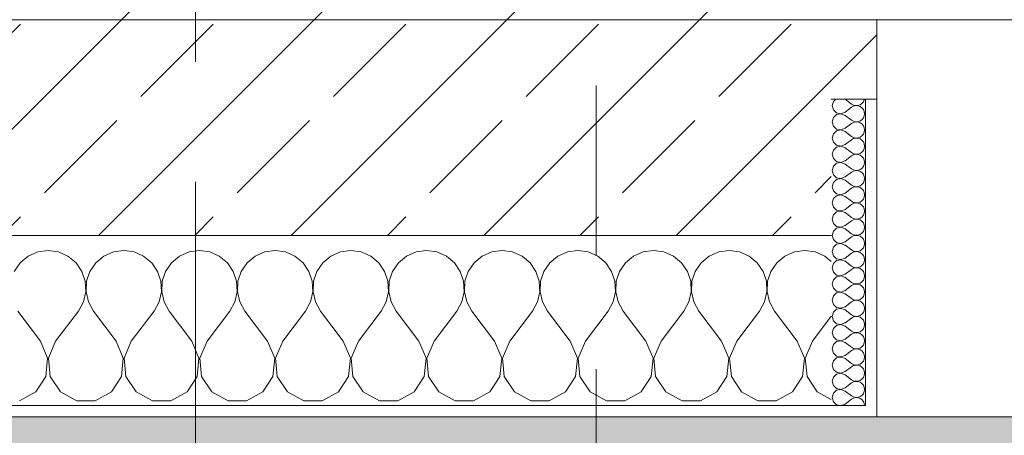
# Model space of a CAD drawing. Header units: metres. Extents: x -3.6 to 84.5, y -11 to 16.8.
# Tile 340 of 389: x 57.975 to 58.842, y -0.171 to 0.195. Entities that reach past the tile are written whole.
import ezdxf

# ---------------------------------------------------------------- set-up
doc = ezdxf.new("R2010")
doc.units = ezdxf.units.M
doc.header["$MEASUREMENT"] = 0
doc.linetypes.add('Schnittlinie', pattern=[0.3, 0.15, -0.075, 0, -0.075])
doc.linetypes.add('Strichlinie doppelt', pattern=[0.546806, 0.264583, -0.105833, 0.070556, -0.105833])
for name, color, linetype in [('203 - Marker.Schnitt - Ausbaudetail SA', 7, 'Continuous'), ('302 - Elemente.Schraffur', 7, 'Continuous'), ('451 - Universal.Achsen Raster', 7, 'Continuous'), ('604 - Struktur.Wand Aussen', 7, 'Continuous'), ('Neubau_653 - Abdeckung.TB Verkofferung', 7, 'Continuous')]:
    doc.layers.add(name, color=color, linetype=linetype)
pattern_1 = [(0, (0, 0), (0, 0.08660254), [0, -0.05]), (0, (0.025, 0.0433), (0, 0.08660254), [0, -0.05])]

# ---------------------------------------------------------------- blocks, each defined once
blk = doc.blocks.new('*X103')
at = {"layer": '604 - Struktur.Wand Aussen', "color": 7, "linetype": 'Continuous', "lineweight": 5}
for p, q in [((58, -0.00833), (57.99089, -0.0096)), ((58.00911, -0.0096), (58, -0.00833)), ((58.06667, -0.00833), (58.05756, -0.0096)), ((58.07578, -0.0096), (58.06667, -0.00833)), ((58.13333, -0.00833), (58.12422, -0.0096)), ((58.14244, -0.0096), (58.13333, -0.00833)), ((58.2, -0.00833), (58.19089, -0.0096)), ((58.20911, -0.0096), (58.2, -0.00833)), ((58.26667, -0.00833), (58.25756, -0.0096)), ((58.27578, -0.0096), (58.26667, -0.00833)), ((58.33333, -0.00833), (58.32422, -0.0096)), ((58.34244, -0.0096), (58.33333, -0.00833)), ((58.4, -0.00833), (58.39089, -0.0096)), ((58.40911, -0.0096), (58.4, -0.00833)), ((58.46667, -0.00833), (58.45756, -0.0096)), ((58.47578, -0.0096), (58.46667, -0.00833)), ((58.53333, -0.00833), (58.52422, -0.0096)), ((58.54244, -0.0096), (58.53333, -0.00833)), ((58.6, -0.00833), (58.59089, -0.0096)), ((58.60911, -0.0096), (58.6, -0.00833)), ((58.66667, -0.00833), (58.65756, -0.0096)), ((58.67578, -0.0096), (58.66667, -0.00833)), ((57.98248, -0.01331), (57.97539, -0.01918)), ((57.99089, -0.0096), (57.98248, -0.01331)), ((58.01752, -0.01331), (58.00911, -0.0096)), ((58.02461, -0.01918), (58.01752, -0.01331)), ((58.04914, -0.01331), (58.04206, -0.01918)), ((58.05756, -0.0096), (58.04914, -0.01331)), ((58.08419, -0.01331), (58.07578, -0.0096)), ((58.09127, -0.01918), (58.08419, -0.01331)), ((58.11581, -0.01331), (58.10873, -0.01918)), ((58.12422, -0.0096), (58.11581, -0.01331)), ((58.15086, -0.01331), (58.14244, -0.0096)), ((58.15794, -0.01918), (58.15086, -0.01331)), ((58.18248, -0.01331), (58.17539, -0.01918)), ((58.19089, -0.0096), (58.18248, -0.01331)), ((58.21752, -0.01331), (58.20911, -0.0096)), ((58.22461, -0.01918), (58.21752, -0.01331)), ((58.24914, -0.01331), (58.24206, -0.01918)), ((58.25756, -0.0096), (58.24914, -0.01331)), ((58.28419, -0.01331), (58.27578, -0.0096)), ((58.29127, -0.01918), (58.28419, -0.01331)), ((58.31581, -0.01331), (58.30873, -0.01918)), ((58.32422, -0.0096), (58.31581, -0.01331)), ((58.35086, -0.01331), (58.34244, -0.0096)), ((58.35794, -0.01918), (58.35086, -0.01331)), ((58.38248, -0.01331), (58.37539, -0.01918)), ((58.39089, -0.0096), (58.38248, -0.01331)), ((58.41752, -0.01331), (58.40911, -0.0096)), ((58.42461, -0.01918), (58.41752, -0.01331)), ((58.44914, -0.01331), (58.44206, -0.01918)), ((58.45756, -0.0096), (58.44914, -0.01331)), ((58.48419, -0.01331), (58.47578, -0.0096)), ((58.49127, -0.01918), (58.48419, -0.01331)), ((58.51581, -0.01331), (58.50873, -0.01918)), ((58.52422, -0.0096), (58.51581, -0.01331)), ((58.55086, -0.01331), (58.54244, -0.0096)), ((58.55794, -0.01918), (58.55086, -0.01331)), ((58.58248, -0.01331), (58.57539, -0.01918)), ((58.59089, -0.0096), (58.58248, -0.01331)), ((58.61752, -0.01331), (58.60911, -0.0096)), ((58.62461, -0.01918), (58.61752, -0.01331)), ((58.64914, -0.01331), (58.64206, -0.01918)), ((58.65756, -0.0096), (58.64914, -0.01331)), ((58.68419, -0.01331), (58.67578, -0.0096)), ((58.69, -0.01813), (58.68419, -0.01331)), ((57.97539, -0.01918), (57.97019, -0.02676)), ((58.02981, -0.02676), (58.02461, -0.01918)), ((58.04206, -0.01918), (58.03685, -0.02676)), ((58.09648, -0.02676), (58.09127, -0.01918)), ((58.10873, -0.01918), (58.10352, -0.02676)), ((58.16315, -0.02676), (58.15794, -0.01918)), ((58.17539, -0.01918), (58.17019, -0.02676)), ((58.22981, -0.02676), (58.22461, -0.01918)), ((58.24206, -0.01918), (58.23685, -0.02676)), ((58.29648, -0.02676), (58.29127, -0.01918)), ((58.30873, -0.01918), (58.30352, -0.02676)), ((58.36315, -0.02676), (58.35794, -0.01918)), ((58.37539, -0.01918), (58.37019, -0.02676)), ((58.42981, -0.02676), (58.42461, -0.01918)), ((58.44206, -0.01918), (58.43685, -0.02676)), ((58.49648, -0.02676), (58.49127, -0.01918)), ((58.50873, -0.01918), (58.50352, -0.02676)), ((58.56315, -0.02676), (58.55794, -0.01918)), ((58.57539, -0.01918), (58.57019, -0.02676)), ((58.62981, -0.02676), (58.62461, -0.01918)), ((58.64206, -0.01918), (58.63685, -0.02676)), ((58.03275, -0.03547), (58.02981, -0.02676)), ((58.03685, -0.02676), (58.03391, -0.03547)), ((58.09942, -0.03547), (58.09648, -0.02676)), ((58.10352, -0.02676), (58.10058, -0.03547)), ((58.16609, -0.03547), (58.16315, -0.02676)), ((58.17019, -0.02676), (58.16725, -0.03547)), ((58.23275, -0.03547), (58.22981, -0.02676)), ((58.23685, -0.02676), (58.23391, -0.03547)), ((58.29942, -0.03547), (58.29648, -0.02676)), ((58.30352, -0.02676), (58.30058, -0.03547)), ((58.36609, -0.03547), (58.36315, -0.02676)), ((58.37019, -0.02676), (58.36725, -0.03547)), ((58.43275, -0.03547), (58.42981, -0.02676)), ((58.43685, -0.02676), (58.43391, -0.03547)), ((58.49942, -0.03547), (58.49648, -0.02676)), ((58.50352, -0.02676), (58.50058, -0.03547)), ((58.56609, -0.03547), (58.56315, -0.02676)), ((58.57019, -0.02676), (58.56725, -0.03547)), ((58.63275, -0.03547), (58.62981, -0.02676)), ((58.63685, -0.02676), (58.63391, -0.03547)), ((58.0332, -0.04466), (58.03275, -0.03547)), ((58.03391, -0.03547), (58.03347, -0.04466)), ((58.09987, -0.04466), (58.09942, -0.03547)), ((58.10058, -0.03547), (58.10013, -0.04466)), ((58.16653, -0.04466), (58.16609, -0.03547)), ((58.16725, -0.03547), (58.1668, -0.04466)), ((58.2332, -0.04466), (58.23275, -0.03547)), ((58.23391, -0.03547), (58.23347, -0.04466)), ((58.29987, -0.04466), (58.29942, -0.03547)), ((58.30058, -0.03547), (58.30013, -0.04466)), ((58.36653, -0.04466), (58.36609, -0.03547)), ((58.36725, -0.03547), (58.3668, -0.04466)), ((58.4332, -0.04466), (58.43275, -0.03547)), ((58.43391, -0.03547), (58.43347, -0.04466)), ((58.49987, -0.04466), (58.49942, -0.03547)), ((58.50058, -0.03547), (58.50013, -0.04466)), ((58.56653, -0.04466), (58.56609, -0.03547)), ((58.56725, -0.03547), (58.5668, -0.04466)), ((58.6332, -0.04466), (58.63275, -0.03547)), ((58.63391, -0.03547), (58.63347, -0.04466)), ((58.03112, -0.05362), (58.0332, -0.04466)), ((58.03347, -0.04466), (58.03555, -0.05362)), ((58.09778, -0.05362), (58.09987, -0.04466)), ((58.10013, -0.04466), (58.10222, -0.05362)), ((58.16445, -0.05362), (58.16653, -0.04466)), ((58.1668, -0.04466), (58.16888, -0.05362)), ((58.23112, -0.05362), (58.2332, -0.04466)), ((58.23347, -0.04466), (58.23555, -0.05362)), ((58.29778, -0.05362), (58.29987, -0.04466)), ((58.30013, -0.04466), (58.30222, -0.05362)), ((58.36445, -0.05362), (58.36653, -0.04466)), ((58.3668, -0.04466), (58.36888, -0.05362)), ((58.43112, -0.05362), (58.4332, -0.04466)), ((58.43347, -0.04466), (58.43555, -0.05362)), ((58.49778, -0.05362), (58.49987, -0.04466)), ((58.50013, -0.04466), (58.50222, -0.05362)), ((58.56445, -0.05362), (58.56653, -0.04466)), ((58.5668, -0.04466), (58.56888, -0.05362)), ((58.63112, -0.05362), (58.6332, -0.04466)), ((58.63347, -0.04466), (58.63555, -0.05362)), ((58.02667, -0.06167), (58.03112, -0.05362)), ((58.03555, -0.05362), (58.04, -0.06167)), ((58.09333, -0.06167), (58.09778, -0.05362)), ((58.10222, -0.05362), (58.10667, -0.06167)), ((58.16, -0.06167), (58.16445, -0.05362)), ((58.16888, -0.05362), (58.17333, -0.06167)), ((58.22667, -0.06167), (58.23112, -0.05362)), ((58.23555, -0.05362), (58.24, -0.06167)), ((58.29333, -0.06167), (58.29778, -0.05362)), ((58.30222, -0.05362), (58.30667, -0.06167)), ((58.36, -0.06167), (58.36445, -0.05362)), ((58.36888, -0.05362), (58.37333, -0.06167)), ((58.42667, -0.06167), (58.43112, -0.05362)), ((58.43555, -0.05362), (58.44, -0.06167)), ((58.49333, -0.06167), (58.49778, -0.05362)), ((58.50222, -0.05362), (58.50667, -0.06167)), ((58.56, -0.06167), (58.56445, -0.05362)), ((58.56888, -0.05362), (58.57333, -0.06167)), ((58.62667, -0.06167), (58.63112, -0.05362)), ((58.63555, -0.05362), (58.64, -0.06167)), ((57.99333, -0.08833), (57.97333, -0.06167)), ((58.00667, -0.08833), (58.02667, -0.06167)), ((58.06, -0.08833), (58.04, -0.06167)), ((58.07333, -0.08833), (58.09333, -0.06167)), ((58.12667, -0.08833), (58.10667, -0.06167)), ((58.14, -0.08833), (58.16, -0.06167)), ((58.19333, -0.08833), (58.17333, -0.06167)), ((58.20667, -0.08833), (58.22667, -0.06167)), ((58.26, -0.08833), (58.24, -0.06167)), ((58.27333, -0.08833), (58.29333, -0.06167)), ((58.32667, -0.08833), (58.30667, -0.06167)), ((58.34, -0.08833), (58.36, -0.06167)), ((58.39333, -0.08833), (58.37333, -0.06167)), ((58.40667, -0.08833), (58.42667, -0.06167)), ((58.46, -0.08833), (58.44, -0.06167)), ((58.47333, -0.08833), (58.49333, -0.06167)), ((58.52667, -0.08833), (58.50667, -0.06167)), ((58.54, -0.08833), (58.56, -0.06167)), ((58.59333, -0.08833), (58.57333, -0.06167)), ((58.60667, -0.08833), (58.62667, -0.06167)), ((58.66, -0.08833), (58.64, -0.06167)), ((58.67333, -0.08833), (58.69, -0.06611)), ((57.99962, -0.1033), (57.99333, -0.08833)), ((58.00667, -0.08833), (58.00038, -0.1033)), ((58.06629, -0.1033), (58.06, -0.08833)), ((58.07333, -0.08833), (58.06705, -0.1033)), ((58.13295, -0.1033), (58.12667, -0.08833)), ((58.14, -0.08833), (58.13371, -0.1033)), ((58.19962, -0.1033), (58.19333, -0.08833)), ((58.20667, -0.08833), (58.20038, -0.1033)), ((58.26629, -0.1033), (58.26, -0.08833)), ((58.27333, -0.08833), (58.26705, -0.1033)), ((58.33295, -0.1033), (58.32667, -0.08833)), ((58.34, -0.08833), (58.33371, -0.1033)), ((58.39962, -0.1033), (58.39333, -0.08833)), ((58.40667, -0.08833), (58.40038, -0.1033)), ((58.46629, -0.1033), (58.46, -0.08833)), ((58.47333, -0.08833), (58.46705, -0.1033)), ((58.53295, -0.1033), (58.52667, -0.08833)), ((58.54, -0.08833), (58.53371, -0.1033)), ((58.59962, -0.1033), (58.59333, -0.08833)), ((58.60667, -0.08833), (58.60038, -0.1033)), ((58.66629, -0.1033), (58.66, -0.08833)), ((58.67333, -0.08833), (58.66705, -0.1033)), ((57.99808, -0.11947), (57.99962, -0.1033)), ((58.00038, -0.1033), (58.00192, -0.11947)), ((58.06475, -0.11947), (58.06629, -0.1033)), ((58.06705, -0.1033), (58.06858, -0.11947)), ((58.13142, -0.11947), (58.13295, -0.1033)), ((58.13371, -0.1033), (58.13525, -0.11947)), ((58.19808, -0.11947), (58.19962, -0.1033)), ((58.20038, -0.1033), (58.20192, -0.11947)), ((58.26475, -0.11947), (58.26629, -0.1033)), ((58.26705, -0.1033), (58.26858, -0.11947)), ((58.33142, -0.11947), (58.33295, -0.1033)), ((58.33371, -0.1033), (58.33525, -0.11947)), ((58.39808, -0.11947), (58.39962, -0.1033)), ((58.40038, -0.1033), (58.40192, -0.11947)), ((58.46475, -0.11947), (58.46629, -0.1033)), ((58.46705, -0.1033), (58.46858, -0.11947)), ((58.53142, -0.11947), (58.53295, -0.1033)), ((58.53371, -0.1033), (58.53525, -0.11947)), ((58.59808, -0.11947), (58.59962, -0.1033)), ((58.60038, -0.1033), (58.60192, -0.11947)), ((58.66475, -0.11947), (58.66629, -0.1033)), ((58.66705, -0.1033), (58.66858, -0.11947)), ((57.9891, -0.13299), (57.99808, -0.11947)), ((58.00192, -0.11947), (58.0109, -0.13299)), ((58.05576, -0.13299), (58.06475, -0.11947)), ((58.06858, -0.11947), (58.07757, -0.13299)), ((58.12243, -0.13299), (58.13142, -0.11947)), ((58.13525, -0.11947), (58.14424, -0.13299)), ((58.1891, -0.13299), (58.19808, -0.11947)), ((58.20192, -0.11947), (58.2109, -0.13299)), ((58.25576, -0.13299), (58.26475, -0.11947)), ((58.26858, -0.11947), (58.27757, -0.13299)), ((58.32243, -0.13299), (58.33142, -0.11947)), ((58.33525, -0.11947), (58.34424, -0.13299)), ((58.3891, -0.13299), (58.39808, -0.11947)), ((58.40192, -0.11947), (58.4109, -0.13299)), ((58.45576, -0.13299), (58.46475, -0.11947)), ((58.46858, -0.11947), (58.47757, -0.13299)), ((58.52243, -0.13299), (58.53142, -0.11947)), ((58.53525, -0.11947), (58.54424, -0.13299)), ((58.5891, -0.13299), (58.59808, -0.11947)), ((58.60192, -0.11947), (58.6109, -0.13299)), ((58.65576, -0.13299), (58.66475, -0.11947)), ((58.66858, -0.11947), (58.67757, -0.13299)), ((57.97479, -0.14066), (57.9891, -0.13299)), ((58.0109, -0.13299), (58.02521, -0.14066)), ((58.04145, -0.14066), (58.05576, -0.13299)), ((58.07757, -0.13299), (58.09188, -0.14066)), ((58.10812, -0.14066), (58.12243, -0.13299)), ((58.14424, -0.13299), (58.15855, -0.14066)), ((58.17479, -0.14066), (58.1891, -0.13299)), ((58.2109, -0.13299), (58.22521, -0.14066)), ((58.24145, -0.14066), (58.25576, -0.13299)), ((58.27757, -0.13299), (58.29188, -0.14066)), ((58.30812, -0.14066), (58.32243, -0.13299)), ((58.34424, -0.13299), (58.35855, -0.14066)), ((58.37479, -0.14066), (58.3891, -0.13299)), ((58.4109, -0.13299), (58.42521, -0.14066)), ((58.44145, -0.14066), (58.45576, -0.13299)), ((58.47757, -0.13299), (58.49188, -0.14066)), ((58.50812, -0.14066), (58.52243, -0.13299)), ((58.54424, -0.13299), (58.55855, -0.14066)), ((58.57479, -0.14066), (58.5891, -0.13299)), ((58.6109, -0.13299), (58.62521, -0.14066)), ((58.64145, -0.14066), (58.65576, -0.13299)), ((58.67757, -0.13299), (58.69, -0.13965)), ((58.02521, -0.14066), (58.04145, -0.14066)), ((58.09188, -0.14066), (58.10812, -0.14066)), ((58.15855, -0.14066), (58.17479, -0.14066)), ((58.22521, -0.14066), (58.24145, -0.14066)), ((58.29188, -0.14066), (58.30812, -0.14066)), ((58.35855, -0.14066), (58.37479, -0.14066)), ((58.42521, -0.14066), (58.44145, -0.14066)), ((58.49188, -0.14066), (58.50812, -0.14066)), ((58.55855, -0.14066), (58.57479, -0.14066)), ((58.62521, -0.14066), (58.64145, -0.14066))]:
    blk.add_line(p, q, dxfattribs=at)
blk = doc.blocks.new('*X132')
at = {"layer": '604 - Struktur.Wand Aussen', "color": 7, "linetype": 'Continuous', "lineweight": 5}
for p, q in [((58.69178, 0.12304), (58.69071, 0.11929)), ((58.69392, 0.125), (58.69178, 0.12304)), ((58.70214, 0.125), (58.70786, 0.12071)), ((58.71696, 0.12116), (58.71822, 0.12267)), ((58.71822, 0.12267), (58.71901, 0.12448)), ((58.71901, 0.12448), (58.71909, 0.125)), ((58.69071, 0.11929), (58.69178, 0.11553)), ((58.69178, 0.11553), (58.69466, 0.1129)), ((58.69466, 0.1129), (58.6985, 0.11217)), ((58.6985, 0.11217), (58.70214, 0.11357)), ((58.70214, 0.11357), (58.70786, 0.11786)), ((58.70786, 0.12071), (58.70958, 0.11976)), ((58.70958, 0.11881), (58.70786, 0.11786)), ((58.70958, 0.11976), (58.7115, 0.11931)), ((58.7115, 0.11926), (58.70958, 0.11881)), ((58.7115, 0.11931), (58.71347, 0.11941)), ((58.71347, 0.11916), (58.7115, 0.11926)), ((58.71347, 0.11941), (58.71534, 0.12004)), ((58.71534, 0.11853), (58.71347, 0.11916)), ((58.71534, 0.12004), (58.71696, 0.12116)), ((58.71696, 0.11742), (58.71534, 0.11853)), ((58.71822, 0.1159), (58.71696, 0.11742)), ((58.71901, 0.11409), (58.71822, 0.1159)), ((58.71929, 0.11214), (58.71901, 0.11409)), ((58.69178, 0.10876), (58.69071, 0.105)), ((58.69071, 0.105), (58.69178, 0.10124)), ((58.69466, 0.11139), (58.69178, 0.10876)), ((58.6985, 0.11211), (58.69466, 0.11139)), ((58.70214, 0.11071), (58.6985, 0.11211)), ((58.70214, 0.11071), (58.70786, 0.10643)), ((58.70786, 0.10643), (58.70958, 0.10547)), ((58.70958, 0.10453), (58.70786, 0.10357)), ((58.70958, 0.10547), (58.7115, 0.10503)), ((58.7115, 0.10497), (58.70958, 0.10453)), ((58.7115, 0.10503), (58.71347, 0.10512)), ((58.71347, 0.10488), (58.7115, 0.10497)), ((58.71347, 0.10512), (58.71534, 0.10575)), ((58.71534, 0.10425), (58.71347, 0.10488)), ((58.71534, 0.10575), (58.71696, 0.10687)), ((58.71696, 0.10313), (58.71534, 0.10425)), ((58.71696, 0.10687), (58.71822, 0.10839)), ((58.71822, 0.10839), (58.71901, 0.11019)), ((58.71901, 0.11019), (58.71929, 0.11214)), ((58.69178, 0.10124), (58.69466, 0.09861)), ((58.69466, 0.0971), (58.69178, 0.09447)), ((58.69466, 0.09861), (58.6985, 0.09789)), ((58.6985, 0.09783), (58.69466, 0.0971)), ((58.6985, 0.09789), (58.70214, 0.09929)), ((58.70214, 0.09643), (58.6985, 0.09783)), ((58.70214, 0.09929), (58.70786, 0.10357)), ((58.70214, 0.09643), (58.70786, 0.09214)), ((58.71822, 0.10161), (58.71696, 0.10313)), ((58.71901, 0.09981), (58.71822, 0.10161)), ((58.71822, 0.0941), (58.71901, 0.09591)), ((58.71929, 0.09786), (58.71901, 0.09981)), ((58.71901, 0.09591), (58.71929, 0.09786)), ((58.69178, 0.09447), (58.69071, 0.09071)), ((58.69071, 0.09071), (58.69178, 0.08696)), ((58.69178, 0.08696), (58.69466, 0.08433)), ((58.70214, 0.085), (58.70786, 0.08929)), ((58.70786, 0.09214), (58.70958, 0.09119)), ((58.70958, 0.09024), (58.70786, 0.08929)), ((58.70958, 0.09119), (58.7115, 0.09074)), ((58.7115, 0.09069), (58.70958, 0.09024)), ((58.7115, 0.09074), (58.71347, 0.09084)), ((58.71347, 0.09059), (58.7115, 0.09069)), ((58.71347, 0.09084), (58.71534, 0.09147)), ((58.71534, 0.08996), (58.71347, 0.09059)), ((58.71534, 0.09147), (58.71696, 0.09258)), ((58.71696, 0.08884), (58.71534, 0.08996)), ((58.71696, 0.09258), (58.71822, 0.0941)), ((58.71822, 0.08733), (58.71696, 0.08884)), ((58.71901, 0.08552), (58.71822, 0.08733)), ((58.69178, 0.08018), (58.69071, 0.07643)), ((58.69466, 0.08282), (58.69178, 0.08018)), ((58.69466, 0.08433), (58.6985, 0.0836)), ((58.6985, 0.08354), (58.69466, 0.08282)), ((58.6985, 0.0836), (58.70214, 0.085)), ((58.70214, 0.08214), (58.6985, 0.08354)), ((58.70214, 0.08214), (58.70786, 0.07786)), ((58.71534, 0.07718), (58.71696, 0.0783)), ((58.71696, 0.0783), (58.71822, 0.07982)), ((58.71822, 0.07982), (58.71901, 0.08162)), ((58.71929, 0.08357), (58.71901, 0.08552)), ((58.71901, 0.08162), (58.71929, 0.08357)), ((58.69071, 0.07643), (58.69178, 0.07267)), ((58.69178, 0.07267), (58.69466, 0.07004)), ((58.69466, 0.07004), (58.6985, 0.06931)), ((58.6985, 0.06931), (58.70214, 0.07071)), ((58.70214, 0.07071), (58.70786, 0.075)), ((58.70786, 0.07786), (58.70958, 0.0769)), ((58.70958, 0.07595), (58.70786, 0.075)), ((58.70958, 0.0769), (58.7115, 0.07646)), ((58.7115, 0.0764), (58.70958, 0.07595)), ((58.7115, 0.07646), (58.71347, 0.07655)), ((58.71347, 0.0763), (58.7115, 0.0764)), ((58.71347, 0.07655), (58.71534, 0.07718)), ((58.71534, 0.07567), (58.71347, 0.0763)), ((58.71696, 0.07456), (58.71534, 0.07567)), ((58.71822, 0.07304), (58.71696, 0.07456)), ((58.71901, 0.07124), (58.71822, 0.07304)), ((58.71929, 0.06929), (58.71901, 0.07124)), ((58.69178, 0.0659), (58.69071, 0.06214)), ((58.69071, 0.06214), (58.69178, 0.05839)), ((58.69466, 0.06853), (58.69178, 0.0659)), ((58.6985, 0.06926), (58.69466, 0.06853)), ((58.70214, 0.06786), (58.6985, 0.06926)), ((58.70214, 0.06786), (58.70786, 0.06357)), ((58.70786, 0.06357), (58.70958, 0.06262)), ((58.70958, 0.06167), (58.70786, 0.06071)), ((58.70958, 0.06262), (58.7115, 0.06217)), ((58.7115, 0.06211), (58.70958, 0.06167)), ((58.7115, 0.06217), (58.71347, 0.06227)), ((58.71347, 0.06202), (58.7115, 0.06211)), ((58.71347, 0.06227), (58.71534, 0.0629)), ((58.71534, 0.06139), (58.71347, 0.06202)), ((58.71534, 0.0629), (58.71696, 0.06401)), ((58.71696, 0.06027), (58.71534, 0.06139)), ((58.71696, 0.06401), (58.71822, 0.06553)), ((58.71822, 0.06553), (58.71901, 0.06733)), ((58.71901, 0.06733), (58.71929, 0.06929)), ((58.69178, 0.05839), (58.69466, 0.05575)), ((58.69466, 0.05425), (58.69178, 0.05161)), ((58.69466, 0.05575), (58.6985, 0.05503)), ((58.6985, 0.05497), (58.69466, 0.05425)), ((58.6985, 0.05503), (58.70214, 0.05643)), ((58.70214, 0.05357), (58.6985, 0.05497)), ((58.70214, 0.05643), (58.70786, 0.06071)), ((58.70214, 0.05357), (58.70786, 0.04929)), ((58.71822, 0.05876), (58.71696, 0.06027)), ((58.71901, 0.05695), (58.71822, 0.05876)), ((58.71822, 0.05124), (58.71901, 0.05305)), ((58.71929, 0.055), (58.71901, 0.05695)), ((58.71901, 0.05305), (58.71929, 0.055)), ((58.69178, 0.05161), (58.69071, 0.04786)), ((58.69071, 0.04786), (58.69178, 0.0441)), ((58.69178, 0.0441), (58.69466, 0.04147)), ((58.70214, 0.04214), (58.70786, 0.04643)), ((58.70786, 0.04929), (58.70958, 0.04833)), ((58.70958, 0.04738), (58.70786, 0.04643)), ((58.70958, 0.04833), (58.7115, 0.04789)), ((58.7115, 0.04783), (58.70958, 0.04738)), ((58.7115, 0.04789), (58.71347, 0.04798)), ((58.71347, 0.04773), (58.7115, 0.04783)), ((58.71347, 0.04798), (58.71534, 0.04861)), ((58.71534, 0.0471), (58.71347, 0.04773)), ((58.71534, 0.04861), (58.71696, 0.04973)), ((58.71696, 0.04599), (58.71534, 0.0471)), ((58.71696, 0.04973), (58.71822, 0.05124)), ((58.71822, 0.04447), (58.71696, 0.04599)), ((58.71901, 0.04267), (58.71822, 0.04447)), ((58.69178, 0.03733), (58.69071, 0.03357)), ((58.69466, 0.03996), (58.69178, 0.03733)), ((58.69466, 0.04147), (58.6985, 0.04074)), ((58.6985, 0.04069), (58.69466, 0.03996)), ((58.6985, 0.04074), (58.70214, 0.04214)), ((58.70214, 0.03929), (58.6985, 0.04069)), ((58.70214, 0.03929), (58.70786, 0.035)), ((58.70786, 0.035), (58.70958, 0.03405)), ((58.71534, 0.03433), (58.71696, 0.03544)), ((58.71696, 0.03544), (58.71822, 0.03696)), ((58.71822, 0.03696), (58.71901, 0.03876)), ((58.71929, 0.04071), (58.71901, 0.04267)), ((58.71901, 0.03876), (58.71929, 0.04071)), ((58.69071, 0.03357), (58.69178, 0.02982)), ((58.69178, 0.02982), (58.69466, 0.02718)), ((58.69466, 0.02718), (58.6985, 0.02646)), ((58.6985, 0.0264), (58.69466, 0.02567)), ((58.6985, 0.02646), (58.70214, 0.02786)), ((58.70214, 0.025), (58.6985, 0.0264)), ((58.70214, 0.02786), (58.70786, 0.03214)), ((58.70958, 0.0331), (58.70786, 0.03214)), ((58.70958, 0.03405), (58.7115, 0.0336)), ((58.7115, 0.03354), (58.70958, 0.0331)), ((58.7115, 0.0336), (58.71347, 0.0337)), ((58.71347, 0.03345), (58.7115, 0.03354)), ((58.71347, 0.0337), (58.71534, 0.03433)), ((58.71534, 0.03282), (58.71347, 0.03345)), ((58.71696, 0.0317), (58.71534, 0.03282)), ((58.71822, 0.03018), (58.71696, 0.0317)), ((58.71901, 0.02838), (58.71822, 0.03018)), ((58.71929, 0.02643), (58.71901, 0.02838)), ((58.71901, 0.02448), (58.71929, 0.02643)), ((58.69178, 0.02304), (58.69071, 0.01929)), ((58.69071, 0.01929), (58.69178, 0.01553)), ((58.69466, 0.02567), (58.69178, 0.02304)), ((58.70214, 0.025), (58.70786, 0.02071)), ((58.70214, 0.01357), (58.70786, 0.01786)), ((58.70786, 0.02071), (58.70958, 0.01976)), ((58.70958, 0.01881), (58.70786, 0.01786)), ((58.70958, 0.01976), (58.7115, 0.01931)), ((58.7115, 0.01926), (58.70958, 0.01881)), ((58.7115, 0.01931), (58.71347, 0.01941)), ((58.71347, 0.01916), (58.7115, 0.01926)), ((58.71347, 0.01941), (58.71534, 0.02004)), ((58.71534, 0.01853), (58.71347, 0.01916)), ((58.71534, 0.02004), (58.71696, 0.02116)), ((58.71696, 0.01742), (58.71534, 0.01853)), ((58.71696, 0.02116), (58.71822, 0.02267)), ((58.71822, 0.0159), (58.71696, 0.01742)), ((58.71822, 0.02267), (58.71901, 0.02448)), ((58.69178, 0.00876), (58.69071, 0.005)), ((58.69178, 0.01553), (58.69466, 0.0129)), ((58.69466, 0.01139), (58.69178, 0.00876)), ((58.69466, 0.0129), (58.6985, 0.01217)), ((58.6985, 0.01211), (58.69466, 0.01139)), ((58.6985, 0.01217), (58.70214, 0.01357)), ((58.70214, 0.01071), (58.6985, 0.01211)), ((58.70214, 0.01071), (58.70786, 0.00643)), ((58.71901, 0.01409), (58.71822, 0.0159)), ((58.71822, 0.00839), (58.71901, 0.01019)), ((58.71929, 0.01214), (58.71901, 0.01409)), ((58.71901, 0.01019), (58.71929, 0.01214)), ((58.69071, 0.005), (58.69178, 0.00124)), ((58.69178, 0.00124), (58.69466, -0.00139)), ((58.70214, -0.00071), (58.70786, 0.00357)), ((58.70786, 0.00643), (58.70958, 0.00547)), ((58.70958, 0.00453), (58.70786, 0.00357)), ((58.70958, 0.00547), (58.7115, 0.00503)), ((58.7115, 0.00497), (58.70958, 0.00453)), ((58.7115, 0.00503), (58.71347, 0.00512)), ((58.71347, 0.00488), (58.7115, 0.00497)), ((58.71347, 0.00512), (58.71534, 0.00575)), ((58.71534, 0.00425), (58.71347, 0.00488)), ((58.71534, 0.00575), (58.71696, 0.00687)), ((58.71696, 0.00313), (58.71534, 0.00425)), ((58.71696, 0.00687), (58.71822, 0.00839)), ((58.71822, 0.00161), (58.71696, 0.00313)), ((58.71901, -0.00019), (58.71822, 0.00161)), ((58.69178, -0.00553), (58.69071, -0.00929)), ((58.69466, -0.0029), (58.69178, -0.00553)), ((58.69466, -0.00139), (58.6985, -0.00211)), ((58.6985, -0.00217), (58.69466, -0.0029)), ((58.6985, -0.00211), (58.70214, -0.00071)), ((58.70214, -0.00357), (58.6985, -0.00217)), ((58.70214, -0.00357), (58.70786, -0.00786)), ((58.70786, -0.00786), (58.70958, -0.00881)), ((58.71347, -0.00916), (58.71534, -0.00853)), ((58.71534, -0.00853), (58.71696, -0.00742)), ((58.71696, -0.00742), (58.71822, -0.0059)), ((58.71822, -0.0059), (58.71901, -0.00409)), ((58.71929, -0.00214), (58.71901, -0.00019)), ((58.71901, -0.00409), (58.71929, -0.00214)), ((58.69071, -0.00929), (58.69178, -0.01304)), ((58.69178, -0.01304), (58.69466, -0.01567)), ((58.69466, -0.01718), (58.69178, -0.01982)), ((58.69466, -0.01567), (58.6985, -0.0164)), ((58.6985, -0.01646), (58.69466, -0.01718)), ((58.6985, -0.0164), (58.70214, -0.015)), ((58.70214, -0.01786), (58.6985, -0.01646)), ((58.70214, -0.015), (58.70786, -0.01071)), ((58.70958, -0.00976), (58.70786, -0.01071)), ((58.70958, -0.00881), (58.7115, -0.00926)), ((58.7115, -0.00931), (58.70958, -0.00976)), ((58.7115, -0.00926), (58.71347, -0.00916)), ((58.71347, -0.00941), (58.7115, -0.00931)), ((58.71534, -0.01004), (58.71347, -0.00941)), ((58.71696, -0.01116), (58.71534, -0.01004)), ((58.71822, -0.01267), (58.71696, -0.01116)), ((58.71901, -0.01448), (58.71822, -0.01267)), ((58.71929, -0.01643), (58.71901, -0.01448)), ((58.71901, -0.01838), (58.71929, -0.01643)), ((58.69178, -0.01982), (58.69071, -0.02357)), ((58.69071, -0.02357), (58.69178, -0.02733)), ((58.70214, -0.01786), (58.70786, -0.02214)), ((58.70214, -0.02929), (58.70786, -0.025)), ((58.70786, -0.02214), (58.70958, -0.0231)), ((58.70958, -0.02405), (58.70786, -0.025)), ((58.70958, -0.0231), (58.7115, -0.02354)), ((58.7115, -0.0236), (58.70958, -0.02405)), ((58.7115, -0.02354), (58.71347, -0.02345)), ((58.71347, -0.0237), (58.7115, -0.0236)), ((58.71347, -0.02345), (58.71534, -0.02282)), ((58.71534, -0.02433), (58.71347, -0.0237)), ((58.71534, -0.02282), (58.71696, -0.0217)), ((58.71696, -0.02544), (58.71534, -0.02433)), ((58.71696, -0.0217), (58.71822, -0.02018)), ((58.71822, -0.02696), (58.71696, -0.02544)), ((58.71822, -0.02018), (58.71901, -0.01838)), ((58.69178, -0.0341), (58.69071, -0.03786)), ((58.69178, -0.02733), (58.69466, -0.02996)), ((58.69466, -0.03147), (58.69178, -0.0341)), ((58.69466, -0.02996), (58.6985, -0.03069)), ((58.6985, -0.03074), (58.69466, -0.03147)), ((58.6985, -0.03069), (58.70214, -0.02929)), ((58.70214, -0.03214), (58.6985, -0.03074)), ((58.70214, -0.03214), (58.70786, -0.03643)), ((58.71696, -0.03599), (58.71822, -0.03447)), ((58.71901, -0.02876), (58.71822, -0.02696)), ((58.71822, -0.03447), (58.71901, -0.03267)), ((58.71929, -0.03071), (58.71901, -0.02876)), ((58.71901, -0.03267), (58.71929, -0.03071)), ((58.69071, -0.03786), (58.69178, -0.04161)), ((58.69178, -0.04161), (58.69466, -0.04425)), ((58.70214, -0.04357), (58.70786, -0.03929)), ((58.70786, -0.03643), (58.70958, -0.03738)), ((58.70958, -0.03833), (58.70786, -0.03929)), ((58.70958, -0.03738), (58.7115, -0.03783)), ((58.7115, -0.03789), (58.70958, -0.03833)), ((58.7115, -0.03783), (58.71347, -0.03773)), ((58.71347, -0.03798), (58.7115, -0.03789)), ((58.71347, -0.03773), (58.71534, -0.0371)), ((58.71534, -0.03861), (58.71347, -0.03798)), ((58.71534, -0.0371), (58.71696, -0.03599)), ((58.71696, -0.03973), (58.71534, -0.03861)), ((58.71822, -0.04124), (58.71696, -0.03973)), ((58.71901, -0.04305), (58.71822, -0.04124)), ((58.71929, -0.045), (58.71901, -0.04305)), ((58.69178, -0.04839), (58.69071, -0.05214)), ((58.69466, -0.04575), (58.69178, -0.04839)), ((58.69466, -0.04425), (58.6985, -0.04497)), ((58.6985, -0.04503), (58.69466, -0.04575)), ((58.6985, -0.04497), (58.70214, -0.04357)), ((58.70214, -0.04643), (58.6985, -0.04503)), ((58.70214, -0.04643), (58.70786, -0.05071)), ((58.70786, -0.05071), (58.70958, -0.05167)), ((58.70958, -0.05167), (58.7115, -0.05211)), ((58.7115, -0.05211), (58.71347, -0.05202)), ((58.71347, -0.05202), (58.71534, -0.05139)), ((58.71534, -0.05139), (58.71696, -0.05027)), ((58.71696, -0.05027), (58.71822, -0.04876)), ((58.71822, -0.04876), (58.71901, -0.04695)), ((58.71901, -0.04695), (58.71929, -0.045)), ((58.69071, -0.05214), (58.69178, -0.0559)), ((58.69178, -0.0559), (58.69466, -0.05853)), ((58.69466, -0.06004), (58.69178, -0.06267)), ((58.69466, -0.05853), (58.6985, -0.05926)), ((58.6985, -0.05931), (58.69466, -0.06004)), ((58.6985, -0.05926), (58.70214, -0.05786)), ((58.70214, -0.06071), (58.6985, -0.05931)), ((58.70214, -0.05786), (58.70786, -0.05357)), ((58.70214, -0.06071), (58.70786, -0.065)), ((58.70958, -0.05262), (58.70786, -0.05357)), ((58.7115, -0.05217), (58.70958, -0.05262)), ((58.71347, -0.05227), (58.7115, -0.05217)), ((58.71534, -0.0529), (58.71347, -0.05227)), ((58.71696, -0.05401), (58.71534, -0.0529)), ((58.71822, -0.05553), (58.71696, -0.05401)), ((58.71901, -0.05733), (58.71822, -0.05553)), ((58.71929, -0.05929), (58.71901, -0.05733)), ((58.71901, -0.06124), (58.71929, -0.05929)), ((58.69178, -0.06267), (58.69071, -0.06643)), ((58.69071, -0.06643), (58.69178, -0.07018)), ((58.70214, -0.07214), (58.70786, -0.06786)), ((58.70786, -0.065), (58.70958, -0.06595)), ((58.70958, -0.0669), (58.70786, -0.06786)), ((58.70958, -0.06595), (58.7115, -0.0664)), ((58.7115, -0.06646), (58.70958, -0.0669)), ((58.7115, -0.0664), (58.71347, -0.0663)), ((58.71347, -0.06655), (58.7115, -0.06646)), ((58.71347, -0.0663), (58.71534, -0.06567)), ((58.71534, -0.06718), (58.71347, -0.06655)), ((58.71534, -0.06567), (58.71696, -0.06456)), ((58.71696, -0.0683), (58.71534, -0.06718)), ((58.71696, -0.06456), (58.71822, -0.06304)), ((58.71822, -0.06982), (58.71696, -0.0683)), ((58.71822, -0.06304), (58.71901, -0.06124)), ((58.69178, -0.07696), (58.69071, -0.08071)), ((58.69178, -0.07018), (58.69466, -0.07282)), ((58.69466, -0.07433), (58.69178, -0.07696)), ((58.69466, -0.07282), (58.6985, -0.07354)), ((58.6985, -0.0736), (58.69466, -0.07433)), ((58.6985, -0.07354), (58.70214, -0.07214)), ((58.70214, -0.075), (58.6985, -0.0736)), ((58.70214, -0.075), (58.70786, -0.07929)), ((58.71696, -0.07884), (58.71822, -0.07733)), ((58.71901, -0.07162), (58.71822, -0.06982)), ((58.71822, -0.07733), (58.71901, -0.07552)), ((58.71929, -0.07357), (58.71901, -0.07162)), ((58.71901, -0.07552), (58.71929, -0.07357)), ((58.69071, -0.08071), (58.69178, -0.08447)), ((58.69178, -0.08447), (58.69466, -0.0871)), ((58.6985, -0.08783), (58.70214, -0.08643)), ((58.70214, -0.08643), (58.70786, -0.08214)), ((58.70786, -0.07929), (58.70958, -0.08024)), ((58.70958, -0.08119), (58.70786, -0.08214)), ((58.70958, -0.08024), (58.7115, -0.08069)), ((58.7115, -0.08074), (58.70958, -0.08119)), ((58.7115, -0.08069), (58.71347, -0.08059)), ((58.71347, -0.08084), (58.7115, -0.08074)), ((58.71347, -0.08059), (58.71534, -0.07996)), ((58.71534, -0.08147), (58.71347, -0.08084)), ((58.71534, -0.07996), (58.71696, -0.07884)), ((58.71696, -0.08258), (58.71534, -0.08147)), ((58.71822, -0.0841), (58.71696, -0.08258)), ((58.71901, -0.08591), (58.71822, -0.0841)), ((58.71929, -0.08786), (58.71901, -0.08591)), ((58.69178, -0.09124), (58.69071, -0.095)), ((58.69071, -0.095), (58.69178, -0.09876)), ((58.69466, -0.08861), (58.69178, -0.09124)), ((58.69466, -0.0871), (58.6985, -0.08783)), ((58.6985, -0.08789), (58.69466, -0.08861)), ((58.70214, -0.08929), (58.6985, -0.08789)), ((58.70214, -0.08929), (58.70786, -0.09357)), ((58.70786, -0.09357), (58.70958, -0.09453)), ((58.70958, -0.09453), (58.7115, -0.09497)), ((58.7115, -0.09503), (58.70958, -0.09547)), ((58.7115, -0.09497), (58.71347, -0.09488)), ((58.71347, -0.09512), (58.7115, -0.09503)), ((58.71347, -0.09488), (58.71534, -0.09425)), ((58.71534, -0.09575), (58.71347, -0.09512)), ((58.71534, -0.09425), (58.71696, -0.09313)), ((58.71696, -0.09313), (58.71822, -0.09161)), ((58.71822, -0.09161), (58.71901, -0.08981)), ((58.71901, -0.08981), (58.71929, -0.08786)), ((58.69178, -0.09876), (58.69466, -0.10139)), ((58.69466, -0.1029), (58.69178, -0.10553)), ((58.69466, -0.10139), (58.6985, -0.10211)), ((58.6985, -0.10217), (58.69466, -0.1029)), ((58.6985, -0.10211), (58.70214, -0.10071)), ((58.70214, -0.10357), (58.6985, -0.10217)), ((58.70214, -0.10071), (58.70786, -0.09643)), ((58.70214, -0.10357), (58.70786, -0.10786)), ((58.70958, -0.09547), (58.70786, -0.09643)), ((58.71696, -0.09687), (58.71534, -0.09575)), ((58.71822, -0.09839), (58.71696, -0.09687)), ((58.71901, -0.10019), (58.71822, -0.09839)), ((58.71929, -0.10214), (58.71901, -0.10019)), ((58.71901, -0.10409), (58.71929, -0.10214)), ((58.69178, -0.10553), (58.69071, -0.10929)), ((58.69071, -0.10929), (58.69178, -0.11304)), ((58.70214, -0.115), (58.70786, -0.11071)), ((58.70786, -0.10786), (58.70958, -0.10881)), ((58.70958, -0.10976), (58.70786, -0.11071)), ((58.70958, -0.10881), (58.7115, -0.10926)), ((58.7115, -0.10931), (58.70958, -0.10976)), ((58.7115, -0.10926), (58.71347, -0.10916)), ((58.71347, -0.10941), (58.7115, -0.10931)), ((58.71347, -0.10916), (58.71534, -0.10853)), ((58.71534, -0.11004), (58.71347, -0.10941)), ((58.71534, -0.10853), (58.71696, -0.10742)), ((58.71696, -0.11116), (58.71534, -0.11004)), ((58.71696, -0.10742), (58.71822, -0.1059)), ((58.71822, -0.11267), (58.71696, -0.11116)), ((58.71822, -0.1059), (58.71901, -0.10409)), ((58.71901, -0.11448), (58.71822, -0.11267)), ((58.69178, -0.11982), (58.69071, -0.12357)), ((58.69178, -0.11304), (58.69466, -0.11567)), ((58.69466, -0.11718), (58.69178, -0.11982)), ((58.69466, -0.11567), (58.6985, -0.1164)), ((58.6985, -0.11646), (58.69466, -0.11718)), ((58.6985, -0.1164), (58.70214, -0.115)), ((58.70214, -0.11786), (58.6985, -0.11646)), ((58.70214, -0.11786), (58.70786, -0.12214)), ((58.71696, -0.1217), (58.71822, -0.12018)), ((58.71822, -0.12018), (58.71901, -0.11838)), ((58.71929, -0.11643), (58.71901, -0.11448)), ((58.71901, -0.11838), (58.71929, -0.11643)), ((58.69071, -0.12357), (58.69178, -0.12733)), ((58.69178, -0.12733), (58.69466, -0.12996)), ((58.69466, -0.12996), (58.6985, -0.13069)), ((58.6985, -0.13069), (58.70214, -0.12929)), ((58.70214, -0.12929), (58.70786, -0.125)), ((58.70786, -0.12214), (58.70958, -0.1231)), ((58.70958, -0.12405), (58.70786, -0.125)), ((58.70958, -0.1231), (58.7115, -0.12354)), ((58.7115, -0.1236), (58.70958, -0.12405)), ((58.7115, -0.12354), (58.71347, -0.12345)), ((58.71347, -0.1237), (58.7115, -0.1236)), ((58.71347, -0.12345), (58.71534, -0.12282)), ((58.71534, -0.12433), (58.71347, -0.1237)), ((58.71534, -0.12282), (58.71696, -0.1217)), ((58.71696, -0.12544), (58.71534, -0.12433)), ((58.71822, -0.12696), (58.71696, -0.12544)), ((58.71901, -0.12876), (58.71822, -0.12696)), ((58.71929, -0.13071), (58.71901, -0.12876)), ((58.69178, -0.1341), (58.69071, -0.13786)), ((58.69071, -0.13786), (58.69178, -0.14161)), ((58.69466, -0.13147), (58.69178, -0.1341)), ((58.6985, -0.13074), (58.69466, -0.13147)), ((58.70214, -0.13214), (58.6985, -0.13074)), ((58.70214, -0.13214), (58.70786, -0.13643)), ((58.70786, -0.13643), (58.70958, -0.13738)), ((58.70958, -0.13833), (58.70786, -0.13929)), ((58.70958, -0.13738), (58.7115, -0.13783)), ((58.7115, -0.13789), (58.70958, -0.13833)), ((58.7115, -0.13783), (58.71347, -0.13773)), ((58.71347, -0.13798), (58.7115, -0.13789)), ((58.71347, -0.13773), (58.71534, -0.1371)), ((58.71534, -0.13861), (58.71347, -0.13798)), ((58.71534, -0.1371), (58.71696, -0.13599)), ((58.71696, -0.13973), (58.71534, -0.13861)), ((58.71696, -0.13599), (58.71822, -0.13447)), ((58.71822, -0.13447), (58.71901, -0.13267)), ((58.71901, -0.13267), (58.71929, -0.13071)), ((58.69178, -0.14161), (58.69466, -0.14425)), ((58.69466, -0.14425), (58.6985, -0.14497)), ((58.6985, -0.14497), (58.70214, -0.14357)), ((58.70214, -0.14357), (58.70786, -0.13929)), ((58.71822, -0.14124), (58.71696, -0.13973)), ((58.71901, -0.14305), (58.71822, -0.14124)), ((58.71929, -0.145), (58.71901, -0.14305))]:
    blk.add_line(p, q, dxfattribs=at)

msp = doc.modelspace()

# ---------------------------------------------------------------- hatches: boundary and pattern name
at = {"layer": '302 - Elemente.Schraffur', "linetype": 'Continuous', "lineweight": 0, "true_color": 0x282828}
msp.add_hatch(color=250, dxfattribs=at).paths.add_polyline_path([(55.21999, -3.31), (62.43503, -3.31), (62.43503, -0.155), (55.21999, -0.155)])
at = {"layer": '604 - Struktur.Wand Aussen', "linetype": 'Continuous', "lineweight": 0, "true_color": 0x000000}
h = msp.add_hatch(dxfattribs=at)
h.set_pattern_fill('Beton__Stahlbeton_0001', color=18, style=0, pattern_type=2)
h.set_pattern_definition([(45, (0, 0), (-0.08485281, 0.08485281), []), (45, (-0.04243, 0.04243), (-0.08485281, 0.08485281), [0.09, -0.03])])
h.paths.add_polyline_path([(57.56, 0.195), (57.55, 0.195), (57.55, 0.125), (57.56, 0.125), (57.59, 0.125), (57.59, 0.005), (58.69, 0.005), (58.69, 0.125), (58.72, 0.125), (58.73, 0.125), (58.73, 0.195), (58.72, 0.195), (58.72, 0.245), (57.56, 0.245)])
h = msp.add_hatch(dxfattribs=at)
h.set_pattern_fill('Verputz_0001', color=18, style=0, pattern_type=2)
h.set_pattern_definition(pattern_1)
h.paths.add_polyline_path([(58.73, 0.125), (58.72, 0.125), (58.72, -0.155), (58.73, -0.155)])
h = msp.add_hatch(dxfattribs=at)
h.set_pattern_fill('Verputz_0001', color=18, style=0, pattern_type=2)
h.set_pattern_definition(pattern_1)
h.paths.add_polyline_path([(57.56, -0.145), (57.56, -0.155), (58.72, -0.155), (58.72, -0.145)])

# ---------------------------------------------------------------- linework, layer by layer
at = {"layer": '203 - Marker.Schnitt - Ausbaudetail SA', "color": 7, "linetype": 'Schnittlinie', "lineweight": 13}
msp.add_line((58.4828, 1.03698), (58.4828, -0.4425), dxfattribs=at)
at = {"layer": '451 - Universal.Achsen Raster', "color": 160, "linetype": 'Strichlinie doppelt', "lineweight": 9, "true_color": 0x3232ff}
msp.add_line((58.12999, -10.585), (58.12999, 16.355), dxfattribs=at)
at = {"layer": '604 - Struktur.Wand Aussen', "color": 7, "linetype": 'Continuous', "lineweight": 13}
for p, q in [((58.73, 0.125), (58.73, 0.195)), ((57.59, 0.005), (58.69, 0.005)), ((58.73, -0.155), (61.13, -0.155))]:
    msp.add_line(p, q, dxfattribs=at)
at = {"layer": '604 - Struktur.Wand Aussen', "color": 7, "linetype": 'Continuous', "lineweight": 5}
for p, q in [((58.69, 0.125), (58.72, 0.125)), ((58.72, 0.125), (58.72, -0.145)), ((58.72, 0.125), (58.73, 0.125)), ((58.72, -0.145), (58.72, 0.125)), ((58.73, 0.005), (58.73, 0.125)), ((58.73, -0.005), (58.73, 0.005)), ((58.73, -0.145), (58.73, -0.005)), ((57.59, -0.145), (58.69, -0.145)), ((58.69, -0.145), (58.72, -0.145)), ((58.73, -0.155), (58.73, -0.145)), ((58.72, -0.155), (58.73, -0.155))]:
    msp.add_line(p, q, dxfattribs=at)
at = {"layer": '604 - Struktur.Wand Aussen', "color": 7, "linetype": 'Continuous', "lineweight": 5, "flags": 128}
msp.add_lwpolyline([(57.56, -0.155), (58.72, -0.155)], dxfattribs=at)
at = {"layer": 'Neubau_653 - Abdeckung.TB Verkofferung', "color": 1, "linetype": 'Continuous', "lineweight": 9}
msp.add_line((51.02, 0.19498), (62.02503, 0.19498), dxfattribs=at)

# ---------------------------------------------------------------- block references
at = {"layer": '604 - Struktur.Wand Aussen', "color": 7, "lineweight": 18}
for name in ['*X132', '*X103']:
    msp.add_blockref(name, (0, 0), dxfattribs=at)

doc.saveas('drawing.dxf')
